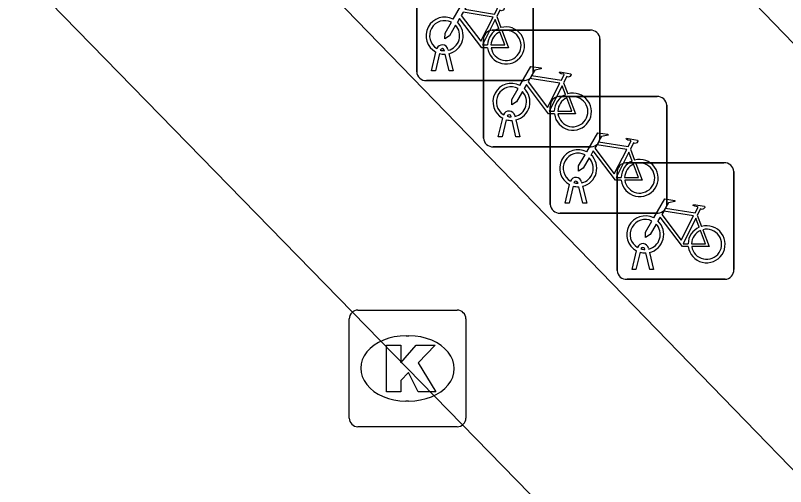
# Model space of a CAD drawing. Extents: x 161087 to 161922, y 382574 to 383873.
# Drawn here: x 161219.67 to 161226.27, y 383165.64 to 383169.68 of the extents above; entities that cross this region are included whole.
import ezdxf

# ---------------------------------------------------------------- set-up
doc = ezdxf.new("R2010")
doc.units = 0
for name, color, linetype in [('IMGEO_Berm_open', 7, 'Continuous'), ('IMGEO_Fietsenrek', 7, 'Continuous'), ('IMGEO_Fietspad_gesloten', 7, 'Continuous'), ('IMGEO_Kolk', 7, 'Continuous'), ('IMGEO_Rijbaan_lokaal_gesloten', 7, 'Continuous')]:
    doc.layers.add(name, color=color, linetype=linetype)

msp = doc.modelspace()

# ---------------------------------------------------------------- linework, layer by layer
at = {"layer": 'IMGEO_Berm_open'}
msp.add_lwpolyline([(161200.711, 383192.181), (161231.254, 383160.721)], dxfattribs=at)
at = {"layer": 'IMGEO_Fietsenrek'}
for p, q in [((161223.1075, 383169.1999), (161223.1075, 383170.0408)), ((161223.1075, 383170.0408), (161223.1075, 383169.1999)), ((161224.1065, 383170.0501), (161224.1065, 383169.2092)), ((161224.1065, 383169.2092), (161224.1065, 383170.0501)), ((161223.7942, 383169.6742), (161223.8305, 383169.579)), ((161223.7549, 383169.5565), (161224.5958, 383169.5565)), ((161224.5958, 383169.5565), (161223.7549, 383169.5565)), ((161223.6805, 383168.6319), (161223.6805, 383169.4728)), ((161223.6805, 383169.4728), (161223.6805, 383168.6319)), ((161224.6795, 383169.4821), (161224.6795, 383168.6412)), ((161224.6795, 383168.6412), (161224.6795, 383169.4821)), ((161223.2345, 383169.2093), (161223.2728, 383169.3693)), ((161223.3032, 383169.3571), (161223.2679, 383169.2093)), ((161223.3449, 383169.3809), (161223.3439, 383169.3852)), ((161223.386, 383169.2093), (161223.3521, 383169.351)), ((161223.3756, 383169.3924), (161223.3774, 383169.3845)), ((161223.3844, 383169.3553), (161223.4194, 383169.2093)), ((161223.2679, 383169.2093), (161223.2345, 383169.2093)), ((161223.4194, 383169.2093), (161223.386, 383169.2093)), ((161224.0321, 383169.1255), (161223.1912, 383169.1255)), ((161223.1912, 383169.1255), (161224.0321, 383169.1255)), ((161224.3672, 383169.1062), (161224.4035, 383169.011)), ((161224.3279, 383168.9875), (161225.1688, 383168.9875)), ((161225.1688, 383168.9875), (161224.3279, 383168.9875)), ((161224.2535, 383168.0629), (161224.2535, 383168.9038)), ((161224.2535, 383168.9038), (161224.2535, 383168.0629)), ((161225.2525, 383168.9131), (161225.2525, 383168.0722)), ((161225.2525, 383168.0722), (161225.2525, 383168.9131)), ((161223.9179, 383168.8129), (161223.9169, 383168.8172)), ((161223.9486, 383168.8244), (161223.9504, 383168.8165)), ((161223.8075, 383168.6413), (161223.8458, 383168.8013)), ((161223.8762, 383168.7891), (161223.8409, 383168.6413)), ((161223.959, 383168.6413), (161223.9251, 383168.783)), ((161223.9574, 383168.7873), (161223.9924, 383168.6413)), ((161223.8409, 383168.6413), (161223.8075, 383168.6413)), ((161223.9924, 383168.6413), (161223.959, 383168.6413)), ((161224.6051, 383168.5575), (161223.7642, 383168.5575)), ((161223.7642, 383168.5575), (161224.6051, 383168.5575)), ((161224.9402, 383168.5372), (161224.9765, 383168.442)), ((161224.9019, 383168.4195), (161225.7428, 383168.4195)), ((161225.7428, 383168.4195), (161224.9019, 383168.4195)), ((161225.8265, 383168.3451), (161225.8265, 383167.5042)), ((161225.8265, 383167.5042), (161225.8265, 383168.3451)), ((161224.8275, 383167.4949), (161224.8275, 383168.3358)), ((161224.8275, 383168.3358), (161224.8275, 383167.4949)), ((161224.3805, 383168.0723), (161224.4188, 383168.2323)), ((161224.4492, 383168.2201), (161224.4139, 383168.0723)), ((161224.4909, 383168.2439), (161224.4899, 383168.2482)), ((161224.532, 383168.0723), (161224.4981, 383168.214)), ((161224.5216, 383168.2554), (161224.5234, 383168.2475)), ((161224.5304, 383168.2183), (161224.5654, 383168.0723)), ((161224.4139, 383168.0723), (161224.3805, 383168.0723)), ((161224.5654, 383168.0723), (161224.532, 383168.0723)), ((161225.1781, 383167.9885), (161224.3372, 383167.9885)), ((161224.3372, 383167.9885), (161225.1781, 383167.9885)), ((161225.5142, 383167.9692), (161225.5505, 383167.874)), ((161225.0956, 383167.6874), (161225.0974, 383167.6795)), ((161224.9545, 383167.5043), (161224.9928, 383167.6643)), ((161225.0232, 383167.6521), (161224.9879, 383167.5043)), ((161225.0649, 383167.6759), (161225.0639, 383167.6802)), ((161225.106, 383167.5043), (161225.0721, 383167.646)), ((161225.1044, 383167.6503), (161225.1394, 383167.5043)), ((161224.9879, 383167.5043), (161224.9545, 383167.5043)), ((161225.1394, 383167.5043), (161225.106, 383167.5043)), ((161225.7521, 383167.4205), (161224.9112, 383167.4205)), ((161224.9112, 383167.4205), (161225.7521, 383167.4205))]:
    msp.add_line(p, q, dxfattribs=at)
for points in [[(161223.4201, 383169.6512), (161223.5148, 383169.8147), (161223.601, 383169.8009), (161223.6027, 383169.7922), (161223.5466, 383169.7813), (161223.5204, 383169.736), (161223.7756, 383169.6952)], [(161223.7756, 383169.6952), (161223.8006, 383169.744), (161223.7955, 383169.748), (161223.7723, 383169.7517), (161223.7596, 383169.7592), (161223.7586, 383169.7623), (161223.7608, 383169.7669), (161223.8556, 383169.7518), (161223.8579, 383169.7415), (161223.8485, 383169.7291), (161223.8361, 383169.7227), (161223.8216, 383169.7289), (161223.7942, 383169.6742)], [(161223.7627, 383169.67), (161223.5059, 383169.711), (161223.4892, 383169.6822), (161223.6562, 383169.4619), (161223.7627, 383169.67)], [(161223.4408, 383169.5987), (161223.3892, 383169.5095), (161223.3493, 383169.4835), (161223.3505, 383169.531), (161223.405, 383169.6252)], [(161223.7158, 383169.4065), (161223.6661, 383169.4066), (161223.4754, 383169.6583), (161223.4564, 383169.6255)], [(161223.8107, 383169.572), (161223.7814, 383169.6488), (161223.672, 383169.4307), (161223.7147, 383169.4306)], [(161223.7447, 383169.4305), (161223.8646, 383169.4303), (161223.8214, 383169.5439)], [(161223.8412, 383169.5508), (161223.8962, 383169.4062), (161223.7461, 383169.4065)], [(161223.9931, 383169.0832), (161224.0878, 383169.2467), (161224.174, 383169.2329), (161224.1757, 383169.2242), (161224.1196, 383169.2133), (161224.0934, 383169.168), (161224.3486, 383169.1272)], [(161224.3357, 383169.102), (161224.0789, 383169.143), (161224.0622, 383169.1142), (161224.2292, 383168.8939), (161224.3357, 383169.102)], [(161224.3486, 383169.1272), (161224.3736, 383169.176), (161224.3685, 383169.18), (161224.3453, 383169.1837), (161224.3326, 383169.1912), (161224.3316, 383169.1943), (161224.3338, 383169.1989), (161224.4286, 383169.1838), (161224.4309, 383169.1735), (161224.4215, 383169.1611), (161224.4091, 383169.1547), (161224.3946, 383169.1609), (161224.3672, 383169.1062)], [(161224.2888, 383168.8385), (161224.2391, 383168.8386), (161224.0484, 383169.0903), (161224.0294, 383169.0575)], [(161224.3837, 383169.004), (161224.3544, 383169.0808), (161224.245, 383168.8627), (161224.2877, 383168.8626)], [(161224.0138, 383169.0307), (161223.9622, 383168.9415), (161223.9223, 383168.9155), (161223.9235, 383168.963), (161223.978, 383169.0572)], [(161224.3177, 383168.8625), (161224.4376, 383168.8623), (161224.3944, 383168.9759)], [(161224.4142, 383168.9828), (161224.4692, 383168.8382), (161224.3191, 383168.8385)], [(161224.5661, 383168.5142), (161224.6608, 383168.6777), (161224.747, 383168.6639), (161224.7487, 383168.6552), (161224.6926, 383168.6443), (161224.6664, 383168.599), (161224.9216, 383168.5582)], [(161224.9216, 383168.5582), (161224.9466, 383168.607), (161224.9415, 383168.611), (161224.9183, 383168.6147), (161224.9056, 383168.6222), (161224.9046, 383168.6253), (161224.9068, 383168.6299), (161225.0016, 383168.6148), (161225.0039, 383168.6045), (161224.9945, 383168.5921), (161224.9821, 383168.5857), (161224.9676, 383168.5919), (161224.9402, 383168.5372)], [(161224.9087, 383168.533), (161224.6519, 383168.574), (161224.6352, 383168.5452), (161224.8022, 383168.3249), (161224.9087, 383168.533)], [(161224.5868, 383168.4617), (161224.5352, 383168.3725), (161224.4953, 383168.3465), (161224.4965, 383168.394), (161224.551, 383168.4882)], [(161224.8618, 383168.2695), (161224.8121, 383168.2696), (161224.6214, 383168.5213), (161224.6024, 383168.4885)], [(161224.9567, 383168.435), (161224.9274, 383168.5118), (161224.818, 383168.2937), (161224.8607, 383168.2936)], [(161224.9872, 383168.4138), (161225.0422, 383168.2692), (161224.8921, 383168.2695)], [(161224.8907, 383168.2935), (161225.0106, 383168.2933), (161224.9674, 383168.4069)], [(161225.1401, 383167.9462), (161225.2348, 383168.1097), (161225.321, 383168.0959), (161225.3227, 383168.0872), (161225.2666, 383168.0763), (161225.2404, 383168.031), (161225.4956, 383167.9902)], [(161225.4956, 383167.9902), (161225.5206, 383168.039), (161225.5155, 383168.043), (161225.4923, 383168.0467), (161225.4796, 383168.0542), (161225.4786, 383168.0573), (161225.4808, 383168.0619), (161225.5756, 383168.0468), (161225.5779, 383168.0365), (161225.5685, 383168.0241), (161225.5561, 383168.0177), (161225.5416, 383168.0239), (161225.5142, 383167.9692)], [(161225.4358, 383167.7015), (161225.3861, 383167.7016), (161225.1954, 383167.9533), (161225.1764, 383167.9205)], [(161225.4827, 383167.965), (161225.2259, 383168.006), (161225.2092, 383167.9772), (161225.3762, 383167.7569), (161225.4827, 383167.965)], [(161225.1608, 383167.8937), (161225.1092, 383167.8045), (161225.0693, 383167.7785), (161225.0705, 383167.826), (161225.125, 383167.9202)], [(161225.5307, 383167.867), (161225.5014, 383167.9438), (161225.392, 383167.7257), (161225.4347, 383167.7256)], [(161225.4647, 383167.7255), (161225.5846, 383167.7253), (161225.5414, 383167.8389)], [(161225.5612, 383167.8458), (161225.6162, 383167.7012), (161225.4661, 383167.7015)]]:
    msp.add_lwpolyline(points, dxfattribs=at)
for centre, radius, start, end in [((161223.3471, 383169.5099), 0.159, 62.67661, 242.13685), ((161223.3471, 383169.5099), 0.129, 63.31916, 238.90302), ((161223.3471, 383169.5099), 0.159, 283.5766, 46.60424), ((161223.3471, 383169.5099), 0.129, 283.60429, 43.43025), ((161223.7582, 383169.4786), 0.0779, 92.4484, 184.28452), ((161223.7582, 383169.4786), 0.0779, 92.4484, 184.28452), ((161223.8737, 383169.4259), 0.159, 113.3408, 178.32165), ((161223.8737, 383169.4259), 0.159, 187.0065, 105.77075), ((161223.8737, 383169.4259), 0.129, 113.92302, 177.95563), ((161223.8737, 383169.4259), 0.129, 188.67146, 104.58832), ((161224.6016, 383169.4788), 0.0779, 2.4484, 94.28452), ((161224.6016, 383169.4788), 0.0779, 2.4484, 94.28452), ((161223.3269, 383169.3813), 0.0499, 12.8025, 158.69338), ((161223.3471, 383169.5099), 0.159, 253.99666, 271.78671), ((161223.3269, 383169.3813), 0.0174, 12.8025, 163.45023), ((161223.3471, 383169.5099), 0.129, 253.41502, 269.02044), ((161224.0288, 383169.2034), 0.0779, 272.4484, 4.28452), ((161224.0288, 383169.2034), 0.0779, 272.4484, 4.28452), ((161223.1854, 383169.2032), 0.0779, 182.4484, 274.28452), ((161223.1854, 383169.2032), 0.0779, 182.4484, 274.28452), ((161223.9201, 383168.9419), 0.159, 62.67661, 242.13685), ((161223.9201, 383168.9419), 0.129, 63.31916, 238.90302), ((161223.9201, 383168.9419), 0.129, 283.60429, 43.43025), ((161223.9201, 383168.9419), 0.159, 283.5766, 46.60424), ((161224.4467, 383168.8579), 0.159, 187.0065, 105.77075), ((161224.3312, 383168.9096), 0.0779, 92.4484, 184.28452), ((161224.3312, 383168.9096), 0.0779, 92.4484, 184.28452), ((161224.4467, 383168.8579), 0.159, 113.3408, 178.32165), ((161224.4467, 383168.8579), 0.129, 113.92302, 177.95563), ((161224.4467, 383168.8579), 0.129, 188.67146, 104.58832), ((161225.1746, 383168.9098), 0.0779, 2.4484, 94.28452), ((161225.1746, 383168.9098), 0.0779, 2.4484, 94.28452), ((161223.8999, 383168.8133), 0.0499, 12.8025, 158.69338), ((161223.8999, 383168.8133), 0.0174, 12.8025, 163.45023), ((161223.9201, 383168.9419), 0.129, 253.41502, 269.02044), ((161223.9201, 383168.9419), 0.159, 253.99666, 271.78671), ((161223.7584, 383168.6352), 0.0779, 182.4484, 274.28452), ((161223.7584, 383168.6352), 0.0779, 182.4484, 274.28452), ((161224.6018, 383168.6354), 0.0779, 272.4484, 4.28452), ((161224.6018, 383168.6354), 0.0779, 272.4484, 4.28452), ((161224.4931, 383168.3729), 0.159, 62.67661, 242.13685), ((161224.4931, 383168.3729), 0.129, 63.31916, 238.90302), ((161224.4931, 383168.3729), 0.159, 283.5766, 46.60424), ((161224.4931, 383168.3729), 0.129, 283.60429, 43.43025), ((161224.9052, 383168.3416), 0.0779, 92.4484, 184.28452), ((161224.9052, 383168.3416), 0.0779, 92.4484, 184.28452), ((161225.0197, 383168.2889), 0.159, 113.3408, 178.32165), ((161225.0197, 383168.2889), 0.159, 187.0065, 105.77075), ((161225.0197, 383168.2889), 0.129, 188.67146, 104.58832), ((161225.7486, 383168.3418), 0.0779, 2.4484, 94.28452), ((161225.7486, 383168.3418), 0.0779, 2.4484, 94.28452), ((161225.0197, 383168.2889), 0.129, 113.92302, 177.95563), ((161224.4729, 383168.2443), 0.0499, 12.8025, 158.69338), ((161224.4931, 383168.3729), 0.159, 253.99666, 271.78671), ((161224.4729, 383168.2443), 0.0174, 12.8025, 163.45023), ((161224.4931, 383168.3729), 0.129, 253.41502, 269.02044), ((161224.3314, 383168.0662), 0.0779, 182.4484, 274.28452), ((161224.3314, 383168.0662), 0.0779, 182.4484, 274.28452), ((161225.1748, 383168.0664), 0.0779, 272.4484, 4.28452), ((161225.1748, 383168.0664), 0.0779, 272.4484, 4.28452), ((161225.0671, 383167.8049), 0.159, 62.67661, 242.13685), ((161225.0671, 383167.8049), 0.129, 63.31916, 238.90302), ((161225.0671, 383167.8049), 0.129, 283.60429, 43.43025), ((161225.0671, 383167.8049), 0.159, 283.5766, 46.60424), ((161225.5937, 383167.7209), 0.159, 113.3408, 178.32165), ((161225.5937, 383167.7209), 0.159, 187.0065, 105.77075), ((161225.5937, 383167.7209), 0.129, 113.92302, 177.95563), ((161225.5937, 383167.7209), 0.129, 188.67146, 104.58832), ((161225.0469, 383167.6763), 0.0499, 12.8025, 158.69338), ((161225.0469, 383167.6763), 0.0174, 12.8025, 163.45023), ((161225.0671, 383167.8049), 0.159, 253.99666, 271.78671), ((161225.0671, 383167.8049), 0.129, 253.41502, 269.02044), ((161224.9054, 383167.4982), 0.0779, 182.4484, 274.28452), ((161224.9054, 383167.4982), 0.0779, 182.4484, 274.28452), ((161225.7488, 383167.4984), 0.0779, 272.4484, 4.28452), ((161225.7488, 383167.4984), 0.0779, 272.4484, 4.28452)]:
    msp.add_arc(centre, radius, start, end, dxfattribs=at)
at = {"layer": 'IMGEO_Fietspad_gesloten'}
msp.add_lwpolyline([(161233.197, 383162.349), (161220.989, 383174.98), (161211.773, 383184.561), (161207.62, 383188.777), (161203.449, 383192.876), (161202.392, 383193.868)], dxfattribs=at)
at = {"layer": 'IMGEO_Kolk'}
for p, q in [((161222.6029, 383167.1565), (161223.4551, 383167.1565)), ((161222.5285, 383166.2299), (161222.5285, 383167.0821)), ((161223.5295, 383167.0821), (161223.5295, 383166.2299)), ((161223.0165, 383166.9357), (161223.0415, 383166.9357)), ((161223.0385, 383166.3763), (161223.0136, 383166.3763)), ((161223.4551, 383166.1555), (161222.6029, 383166.1555))]:
    msp.add_line(p, q, dxfattribs=at)
for points in [[(161222.6029, 383167.1565), (161223.4551, 383167.1565)], [(161222.5285, 383166.2299), (161222.5285, 383167.0821)], [(161223.5295, 383167.0821), (161223.5295, 383166.2299)], [(161222.8487, 383166.856), (161222.9722, 383166.856), (161222.9722, 383166.7048), (161223.1018, 383166.856), (161223.2664, 383166.856), (161223.1203, 383166.7051), (161223.2729, 383166.456), (161223.1206, 383166.456), (161223.0363, 383166.6202), (161222.9722, 383166.5532), (161222.9722, 383166.456), (161222.8487, 383166.456), (161222.8487, 383166.856)], [(161223.4551, 383166.1555), (161222.6029, 383166.1555)]]:
    msp.add_lwpolyline(points, dxfattribs=at)
for centre, start, end in [((161222.605, 383167.08), 91.55205, 178.44795), ((161222.605, 383167.08), 91.55205, 178.44795), ((161223.453, 383167.08), 1.55205, 88.44795), ((161223.453, 383167.08), 1.55205, 88.44795), ((161222.605, 383166.232), 181.55205, 268.44795), ((161222.605, 383166.232), 181.55205, 268.44795), ((161223.453, 383166.232), 271.55205, 358.44795), ((161223.453, 383166.232), 271.55205, 358.44795)]:
    msp.add_arc(centre, 0.0765, start, end, dxfattribs=at)
for centre, major_axis, ratio, start_param, end_param in [((161223.015, 383166.656), (-0.3872, 0.002), 0.722429, 4.712389, 7.853982), ((161223.04, 383166.656), (-0.3901, 0.002), 0.717154, 1.570796, 4.712389)]:
    msp.add_ellipse(centre, major_axis=major_axis, ratio=ratio, start_param=start_param, end_param=end_param, dxfattribs=at)
at = {"layer": 'IMGEO_Rijbaan_lokaal_gesloten'}
msp.add_lwpolyline([(161229.915, 383159.599), (161223.029, 383166.656), (161210.171, 383179.825), (161200.036, 383190.14), (161199.363, 383190.86)], dxfattribs=at)

doc.saveas('drawing.dxf')
